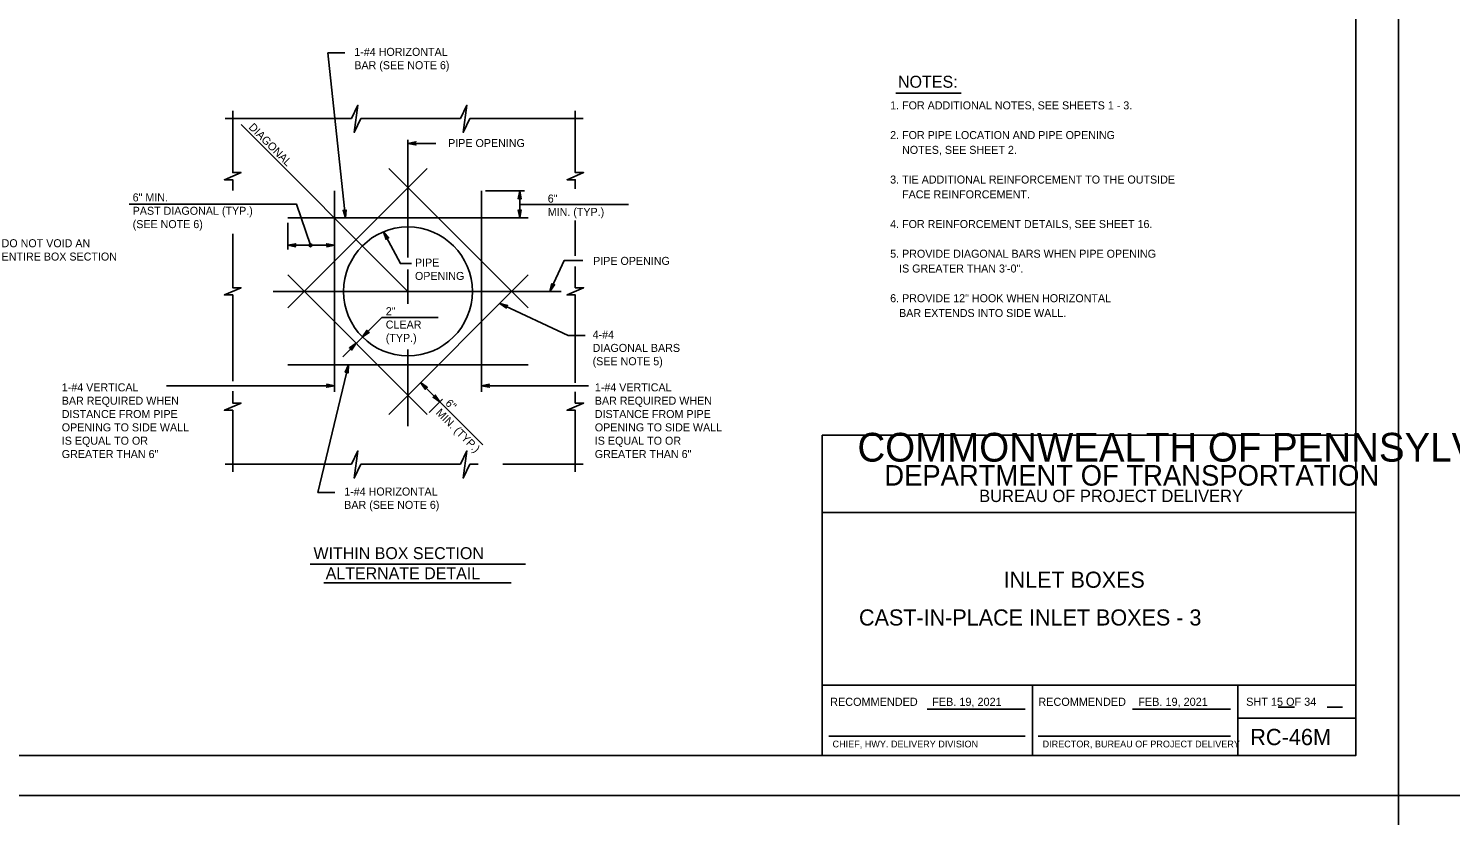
# Model space of a CAD drawing. Extents: x -6420 to 49575, y -4552 to 11624.
# Drawn here: x 172 to 1921, y 5753 to 6721 of the extents above; entities that cross this region are included whole.
import ezdxf

# ---------------------------------------------------------------- set-up
doc = ezdxf.new("R2010")
doc.units = 0
doc.layers.add('1', color=7, linetype='Continuous')
doc.layers.add('PLT-BNDY', color=7, linetype='Continuous')

msp = doc.modelspace()

# ---------------------------------------------------------------- linework, layer by layer
at = {"layer": '1'}
for p, q in [((540.5, 6690.8), (561.3, 6690.8)), ((540.5, 6690.8), (561.9, 6487.6)), ((1238.9, 6640.9), (1319.3, 6640.9)), ((413.9, 6609.8), (569.6, 6609.8)), ((638.9, 6397.3), (433.8, 6602.5)), ((581.1, 6609.8), (703.6, 6609.8)), ((715.1, 6609.8), (854.2, 6609.8)), ((638.9, 6438.8), (638.9, 6583.5)), ((638.9, 6579.3), (673, 6579.3)), ((662.5, 6548.5), (491, 6377.1)), ((786.8, 6377.1), (615.4, 6548.5)), ((548.7, 6273.7), (548.7, 6520.9)), ((729.2, 6273.7), (729.2, 6520.9)), ((734.3, 6520.9), (782.3, 6520.9)), ((776.3, 6520.9), (776.3, 6487.6)), ((776.3, 6504.3), (910.2, 6504.3)), ((786.8, 6487.6), (491, 6487.6)), ((491, 6481.8), (491, 6448.9)), ((548.7, 6454), (491, 6454)), ((638.9, 6382.2), (638.9, 6424.3)), ((662.5, 6246.1), (491, 6417.5)), ((786.8, 6417.5), (615.4, 6246.1)), ((473, 6397.3), (827.3, 6397.3)), ((836, 6343.1), (751.9, 6382.6)), ((558.7, 6317), (606.9, 6365.3)), ((606.9, 6365.3), (676, 6365.3)), ((836, 6343.1), (856.8, 6343.1)), ((638.9, 6231.5), (638.9, 6325.7)), ((786.8, 6307), (491, 6307)), ((528.2, 6150.2), (565.8, 6307)), ((548.7, 6281.3), (341.8, 6281.3)), ((654.5, 6285.1), (731.1, 6208.5)), ((729.2, 6281.3), (861.1, 6281.3)), ((664.9, 6248.5), (681.3, 6264.9)), ((413.9, 6184.8), (569.6, 6184.8)), ((581.1, 6184.8), (703.6, 6184.8)), ((715.1, 6184.8), (725.3, 6184.8)), ((755.4, 6184.8), (854.2, 6184.8)), ((528.2, 6150.2), (548.9, 6150.2)), ((518.6, 6062), (783.3, 6062)), ((535.4, 6038.9), (765.9, 6038.9)), ((1277.5, 5883.7), (1397.9, 5883.7)), ((1530.1, 5883.7), (1650.5, 5883.7)), ((1709.2, 5886.3), (1729.4, 5886.3)), ((1769.6, 5886.3), (1788.4, 5886.3)), ((1156.4, 5850.6), (1397.9, 5850.6)), ((1414.1, 5850.6), (1650.5, 5850.6))]:
    msp.add_line(p, q, dxfattribs=at)
for points in [[(1804.7, 5826.7), (1804.7, 7677), (-774, 7677), (-774, 5826.7), (1804.7, 5826.7), (1804.7, 5913.1), (1148.5, 5913.1), (1148.5, 6125.3), (1804.7, 6125.3), (1804.7, 6220.4), (1148.5, 6220.4), (1148.5, 5826.7), (1407.1, 5826.7), (1407.1, 5913.1), (1407.1, 5826.7), (1659.7, 5826.7), (1659.7, 5913.1), (1659.7, 5872.7), (1804.7, 5872.7)], [(423.4, 6619.3), (423.4, 6543.4), (433.7, 6543.4), (413.2, 6534.6), (423.4, 6534.6), (423.4, 6521.2)], [(581.1, 6609.8), (572.8, 6592.8), (577.3, 6626.1), (569.6, 6609.8)], [(715.1, 6609.8), (706.8, 6592.8), (711.3, 6626.1), (703.6, 6609.8)], [(844.7, 6619.3), (844.7, 6543.4), (854.9, 6543.4), (834.5, 6534.6), (844.7, 6534.6), (844.7, 6523.5)], [(638.9, 6579.3), (648.7, 6581.2), (648.3, 6580.9), (648, 6580.6), (647.8, 6580.3), (647.6, 6580), (647.5, 6579.7), (647.5, 6579.3), (647.5, 6579), (647.6, 6578.7), (647.8, 6578.3), (648, 6578), (648.3, 6577.7), (648.7, 6577.5), (638.9, 6579.3), (648.3, 6577.7), (648, 6578), (638.9, 6579.3), (647.8, 6578.3), (647.6, 6578.7), (638.9, 6579.3), (647.5, 6579), (647.5, 6579.3), (638.9, 6579.3), (647.5, 6579.7), (647.6, 6580), (638.9, 6579.3), (647.8, 6580.3), (648, 6580.6), (638.9, 6579.3), (648.3, 6580.9)], [(776.3, 6520.9), (778.1, 6511.1), (777.9, 6511.5), (777.6, 6511.9), (777.3, 6512.1), (777, 6512.3), (776.6, 6512.3), (776.3, 6512.4), (776, 6512.3), (775.7, 6512.3), (775.3, 6512.1), (775, 6511.9), (774.7, 6511.5), (774.5, 6511.1), (776.3, 6520.9), (774.7, 6511.5), (775, 6511.9), (776.3, 6520.9), (775.3, 6512.1), (775.7, 6512.3), (776.3, 6520.9), (776, 6512.3), (776.3, 6512.4), (776.3, 6520.9), (776.6, 6512.3), (777, 6512.3), (776.3, 6520.9), (777.3, 6512.1), (777.6, 6511.9), (776.3, 6520.9), (777.9, 6511.5)], [(519, 6454), (501.6, 6504.6), (296.1, 6504.6)], [(561.9, 6487.6), (559.1, 6497.1), (559.4, 6496.8), (559.7, 6496.4), (560, 6496.3), (560.4, 6496.1), (560.7, 6496.1), (561, 6496.1), (561.4, 6496.2), (561.7, 6496.2), (562, 6496.5), (562.3, 6496.7), (562.5, 6497.1), (562.7, 6497.5), (561.9, 6487.6), (562.5, 6497.1), (562.3, 6496.7), (561.9, 6487.6), (562, 6496.5), (561.7, 6496.2), (561.9, 6487.6), (561.4, 6496.2), (561, 6496.1), (561.9, 6487.6), (560.7, 6496.1), (560.4, 6496.1), (561.9, 6487.6), (560, 6496.3), (559.7, 6496.4), (561.9, 6487.6), (559.4, 6496.8)], [(776.3, 6487.6), (774.5, 6497.4), (774.7, 6497), (775, 6496.6), (775.3, 6496.4), (775.7, 6496.2), (776, 6496.2), (776.3, 6496.1), (776.6, 6496.2), (777, 6496.2), (777.3, 6496.4), (777.6, 6496.6), (777.9, 6497), (778.1, 6497.4), (776.3, 6487.6), (777.9, 6497), (777.6, 6496.6), (776.3, 6487.6), (777.3, 6496.4), (777, 6496.2), (776.3, 6487.6), (776.6, 6496.2), (776.3, 6496.1), (776.3, 6487.6), (776, 6496.2), (775.7, 6496.2), (776.3, 6487.6), (775.3, 6496.4), (775, 6496.6), (776.3, 6487.6), (774.7, 6497)], [(844.7, 6484.3), (844.7, 6440.9)], [(423.4, 6467.9), (423.4, 6401.7), (433.7, 6401.7), (413.2, 6392.9), (423.4, 6392.9), (423.4, 6286.9)], [(491, 6454), (500.8, 6455.8), (500.4, 6455.5), (500.1, 6455.3), (499.9, 6455), (499.7, 6454.6), (499.6, 6454.3), (499.6, 6454), (499.6, 6453.6), (499.7, 6453.3), (499.9, 6453), (500.1, 6452.7), (500.4, 6452.4), (500.8, 6452.1), (491, 6454), (500.4, 6452.4), (500.1, 6452.7), (491, 6454), (499.9, 6453), (499.7, 6453.3), (491, 6454), (499.6, 6453.6), (499.6, 6454), (491, 6454), (499.6, 6454.3), (499.7, 6454.6), (491, 6454), (499.9, 6455), (500.1, 6455.3), (491, 6454), (500.4, 6455.5)], [(548.7, 6454), (538.9, 6452.1), (539.2, 6452.4), (539.6, 6452.7), (539.8, 6453), (540, 6453.3), (540.1, 6453.6), (540.1, 6454), (540.1, 6454.3), (540, 6454.6), (539.8, 6455), (539.6, 6455.3), (539.2, 6455.5), (538.9, 6455.8), (548.7, 6454), (539.2, 6455.5), (539.6, 6455.3), (548.7, 6454), (539.8, 6455), (540, 6454.6), (548.7, 6454), (540.1, 6454.3), (540.1, 6454), (548.7, 6454), (540.1, 6453.6), (540, 6453.3), (548.7, 6454), (539.8, 6453), (539.6, 6452.7), (548.7, 6454), (539.2, 6452.4)], [(609, 6470.6), (629.5, 6431.5), (643.3, 6431.5)], [(609, 6470.6), (615.2, 6462.8), (614.8, 6463.1), (614.3, 6463.3), (614, 6463.3), (613.6, 6463.3), (613.3, 6463.2), (613, 6463.1), (612.7, 6462.9), (612.4, 6462.7), (612.2, 6462.4), (612, 6462.1), (612, 6461.6), (611.9, 6461.2), (609, 6470.6), (612, 6461.6), (612, 6462.1), (609, 6470.6), (612.2, 6462.4), (612.4, 6462.7), (609, 6470.6), (612.7, 6462.9), (613, 6463.1), (609, 6470.6), (613.3, 6463.2), (613.6, 6463.3), (609, 6470.6), (614, 6463.3), (614.3, 6463.3), (609, 6470.6), (614.8, 6463.1)], [(813.5, 6397.3), (830.9, 6435.1), (854.1, 6435.1)], [(844.7, 6427.9), (844.7, 6401.7), (854.9, 6401.7), (834.5, 6392.9), (844.7, 6392.9), (844.7, 6285)], [(813.5, 6397.3), (815.9, 6406.9), (816, 6406.4), (816.1, 6406), (816.3, 6405.7), (816.5, 6405.4), (816.8, 6405.2), (817.1, 6405), (817.4, 6404.9), (817.7, 6404.8), (818.1, 6404.9), (818.5, 6404.9), (818.8, 6405.1), (819.2, 6405.4), (813.5, 6397.3), (818.8, 6405.1), (818.5, 6404.9), (813.5, 6397.3), (818.1, 6404.9), (817.7, 6404.8), (813.5, 6397.3), (817.4, 6404.9), (817.1, 6405), (813.5, 6397.3), (816.8, 6405.2), (816.5, 6405.4), (813.5, 6397.3), (816.3, 6405.7), (816.1, 6406), (813.5, 6397.3), (816, 6406.4)], [(751.9, 6382.6), (761.5, 6380.1), (761.1, 6380), (760.6, 6380), (760.3, 6379.7), (760, 6379.5), (759.8, 6379.3), (759.6, 6379), (759.5, 6378.7), (759.5, 6378.3), (759.5, 6378), (759.5, 6377.6), (759.8, 6377.2), (760, 6376.8), (751.9, 6382.6), (759.8, 6377.2), (759.5, 6377.6), (751.9, 6382.6), (759.5, 6378), (759.5, 6378.3), (751.9, 6382.6), (759.5, 6378.7), (759.6, 6379), (751.9, 6382.6), (759.8, 6379.3), (760, 6379.5), (751.9, 6382.6), (760.3, 6379.7), (760.6, 6380), (751.9, 6382.6), (761.1, 6380)], [(583, 6341.3), (588.6, 6349.5), (588.5, 6349.1), (588.4, 6348.6), (588.5, 6348.3), (588.6, 6347.9), (588.8, 6347.6), (589, 6347.4), (589.3, 6347.2), (589.5, 6347), (589.9, 6346.9), (590.3, 6346.8), (590.7, 6346.9), (591.2, 6346.9), (583, 6341.3), (590.7, 6346.9), (590.3, 6346.8), (583, 6341.3), (589.9, 6346.9), (589.5, 6347), (583, 6341.3), (589.3, 6347.2), (589, 6347.4), (583, 6341.3), (588.8, 6347.6), (588.6, 6347.9), (583, 6341.3), (588.5, 6348.3), (588.4, 6348.6), (583, 6341.3), (588.5, 6349.1)], [(575.1, 6333.5), (569.5, 6325.2), (569.6, 6325.7), (569.6, 6326.2), (569.5, 6326.5), (569.4, 6326.9), (569.3, 6327.2), (569.1, 6327.4), (568.8, 6327.6), (568.5, 6327.8), (568.2, 6327.9), (567.8, 6328), (567.3, 6327.9), (566.9, 6327.8), (575.1, 6333.5), (567.3, 6327.9), (567.8, 6328), (575.1, 6333.5), (568.2, 6327.9), (568.5, 6327.8), (575.1, 6333.5), (568.8, 6327.6), (569.1, 6327.4), (575.1, 6333.5), (569.3, 6327.2), (569.4, 6326.9), (575.1, 6333.5), (569.5, 6326.5), (569.6, 6326.2), (575.1, 6333.5), (569.6, 6325.7)], [(565.8, 6307), (565.3, 6297.1), (565.2, 6297.5), (565, 6297.9), (564.7, 6298.2), (564.5, 6298.5), (564.1, 6298.6), (563.8, 6298.7), (563.5, 6298.8), (563.2, 6298.8), (562.8, 6298.7), (562.4, 6298.5), (562.1, 6298.2), (561.8, 6297.9), (565.8, 6307), (562.1, 6298.2), (562.4, 6298.5), (565.8, 6307), (562.8, 6298.7), (563.2, 6298.8), (565.8, 6307), (563.5, 6298.8), (563.8, 6298.7), (565.8, 6307), (564.1, 6298.6), (564.5, 6298.5), (565.8, 6307), (564.7, 6298.2), (565, 6297.9), (565.8, 6307), (565.2, 6297.5)], [(548.7, 6281.3), (538.9, 6283.1), (539.2, 6282.8), (539.6, 6282.6), (539.8, 6282.3), (540, 6281.9), (540.1, 6281.6), (540.1, 6281.3), (540.1, 6280.9), (540, 6280.6), (539.8, 6280.3), (539.6, 6280), (539.2, 6279.7), (538.9, 6279.4), (548.7, 6281.3), (539.2, 6279.7), (539.6, 6280), (548.7, 6281.3), (539.8, 6280.3), (540, 6280.6), (548.7, 6281.3), (540.1, 6280.9), (540.1, 6281.3), (548.7, 6281.3), (540.1, 6281.6), (540, 6281.9), (548.7, 6281.3), (539.8, 6282.3), (539.6, 6282.6), (548.7, 6281.3), (539.2, 6282.8)], [(654.5, 6285.1), (662.7, 6279.5), (662.2, 6279.6), (661.8, 6279.7), (661.4, 6279.6), (661, 6279.5), (660.8, 6279.3), (660.5, 6279.1), (660.3, 6278.8), (660.1, 6278.6), (660, 6278.2), (659.9, 6277.8), (660, 6277.4), (660.1, 6276.9), (654.5, 6285.1), (660, 6277.4), (659.9, 6277.8), (654.5, 6285.1), (660, 6278.2), (660.1, 6278.6), (654.5, 6285.1), (660.3, 6278.8), (660.5, 6279.1), (654.5, 6285.1), (660.8, 6279.3), (661, 6279.5), (654.5, 6285.1), (661.4, 6279.6), (661.8, 6279.7), (654.5, 6285.1), (662.2, 6279.6)], [(729.2, 6281.3), (739, 6283.1), (738.6, 6282.8), (738.2, 6282.6), (738.1, 6282.3), (737.9, 6281.9), (737.8, 6281.6), (737.7, 6281.3), (737.8, 6280.9), (737.9, 6280.6), (738.1, 6280.3), (738.2, 6280), (738.6, 6279.7), (739, 6279.4), (729.2, 6281.3), (738.6, 6279.7), (738.2, 6280), (729.2, 6281.3), (738.1, 6280.3), (737.9, 6280.6), (729.2, 6281.3), (737.8, 6280.9), (737.7, 6281.3), (729.2, 6281.3), (737.8, 6281.6), (737.9, 6281.9), (729.2, 6281.3), (738.1, 6282.3), (738.2, 6282.6), (729.2, 6281.3), (738.6, 6282.8)], [(423.4, 6274.7), (423.4, 6260), (433.7, 6260), (413.2, 6251.2), (423.4, 6251.2), (423.4, 6175.4)], [(678, 6261.6), (669.8, 6267.2), (670.3, 6267.1), (670.7, 6267), (671.1, 6267.1), (671.4, 6267.2), (671.7, 6267.4), (672, 6267.6), (672.2, 6267.9), (672.4, 6268.2), (672.5, 6268.5), (672.6, 6268.9), (672.5, 6269.3), (672.4, 6269.8), (678, 6261.6), (672.5, 6269.3), (672.6, 6268.9), (678, 6261.6), (672.5, 6268.5), (672.4, 6268.2), (678, 6261.6), (672.2, 6267.9), (672, 6267.6), (678, 6261.6), (671.7, 6267.4), (671.4, 6267.2), (678, 6261.6), (671.1, 6267.1), (670.7, 6267), (678, 6261.6), (670.3, 6267.1)], [(844.7, 6273.8), (844.7, 6260), (854.9, 6260), (834.5, 6251.2), (844.7, 6251.2), (844.7, 6175.4)], [(581.1, 6184.8), (572.8, 6167.8), (577.3, 6201.1), (569.6, 6184.8)], [(715.1, 6184.8), (706.8, 6167.8), (711.3, 6201.1), (703.6, 6184.8)]]:
    msp.add_lwpolyline(points, dxfattribs=at)
for centre, radius in [((638.9, 6397.3), 79.2), ((519, 6454), 1.74), ((519, 6454), 0.868)]:
    msp.add_circle(centre, radius, dxfattribs=at)
at = {"layer": 'PLT-BNDY'}
for points in [[(-902, 7726.3), (1857.2, 7726.3), (1857.2, 5777.4), (-902, 5777.4)], [(1857.2, 7726.3), (4616.4, 7726.3), (4616.4, 5777.4), (1857.2, 5777.4)], [(-902, 5777.4), (1857.2, 5777.4), (1857.2, 3828.6), (-902, 3828.6)]]:
    msp.add_lwpolyline(points, close=True, dxfattribs=at)

# ---------------------------------------------------------------- texts
at = {"layer": '1'}
for s, height, p in [('1-#4 HORIZONTAL', 9.843, (572.9, 6686.9)), ('BAR (SEE NOTE 6)', 9.843, (572.9, 6670.5)), ('NOTES:', 14.76, (1241.5, 6647.7)), (' 1. FOR ADDITIONAL NOTES, SEE SHEETS 1 - 3.', 9.843, (1228.3, 6621.1)), (' 2. FOR PIPE LOCATION AND PIPE OPENING', 9.843, (1228.3, 6584.6)), ('  PIPE OPENING', 9.843, (681, 6574.8)), ('     NOTES, SEE SHEET 2.', 9.843, (1228.3, 6566.4)), (' 3. TIE ADDITIONAL REINFORCEMENT TO THE OUTSIDE', 9.843, (1228.3, 6529.9)), ('6" MIN.', 9.84, (300.3, 6507.9)), ('6"', 9.84, (810.8, 6506.5)), ('     FACE REINFORCEMENT.', 9.843, (1228.3, 6511.7)), ('PAST DIAGONAL (TYP.)', 9.843, (300.3, 6491.5)), ('MIN. (TYP.)', 9.843, (810.8, 6490.1)), ('(SEE NOTE 6)', 9.843, (300.3, 6475.1)), (' 4. FOR REINFORCEMENT DETAILS, SEE SHEET 16.', 9.843, (1228.3, 6475.2)), ('DO NOT VOID AN', 9.843, (139.1, 6451.6)), ('ENTIRE BOX SECTION', 9.843, (139.1, 6435.2)), ('PIPE', 9.84, (647.5, 6427.8)), ('  PIPE OPENING', 9.843, (859.3, 6429.9)), (' 5. PROVIDE DIAGONAL BARS WHEN PIPE OPENING', 9.843, (1228.3, 6438.7)), ('OPENING', 9.84, (647.5, 6411.4)), ('    IS GREATER THAN 3\'-0".', 9.843, (1228.3, 6420.5)), (' 6. PROVIDE 12" HOOK WHEN HORIZONTAL', 9.843, (1228.3, 6384)), ('2"', 9.84, (611.6, 6368)), ('    BAR EXTENDS INTO SIDE WALL.', 9.843, (1228.3, 6365.8)), ('CLEAR', 9.84, (611.6, 6351.6)), ('4-#4', 9.84, (866, 6339.3)), ('(TYP.)', 9.84, (611.6, 6335.2)), ('DIAGONAL BARS', 9.843, (866, 6322.9)), ('(SEE NOTE 5)', 9.843, (866, 6306.5)), ('1-#4 VERTICAL', 9.843, (213.1, 6274.4)), ('1-#4 VERTICAL', 9.843, (868.7, 6274.4)), ('BAR REQUIRED WHEN', 9.843, (213.1, 6258)), ('BAR REQUIRED WHEN', 9.843, (868.7, 6258)), ('DISTANCE FROM PIPE', 9.843, (213.1, 6241.6)), ('DISTANCE FROM PIPE', 9.843, (868.7, 6241.6)), ('OPENING TO SIDE WALL', 9.843, (213.1, 6225.2)), ('OPENING TO SIDE WALL', 9.843, (868.7, 6225.2)), ('IS EQUAL TO OR', 9.843, (213.1, 6208.8)), ('IS EQUAL TO OR', 9.843, (868.7, 6208.8)), ('COMMONWEALTH OF PENNSYLVANIA', 35.379, (1191.7, 6188)), ('GREATER THAN 6"', 9.843, (213.1, 6192.4)), ('GREATER THAN 6"', 9.843, (868.7, 6192.4)), ('DEPARTMENT OF TRANSPORTATION', 25.211, (1224.7, 6158.5)), ('1-#4 HORIZONTAL', 9.843, (560.5, 6146.3)), ('BAR (SEE NOTE 6)', 9.843, (560.5, 6129.9)), ('BUREAU OF PROJECT DELIVERY', 15.164, (1341.4, 6138.3)), ('WITHIN BOX SECTION', 14.69, (522.7, 6068.1)), ('ALTERNATE DETAIL', 14.69, (537.7, 6043.4)), ('INLET BOXES', 19.816, (1371.4, 6032.9)), ('CAST-IN-PLACE INLET BOXES - 3', 19.816, (1193.6, 5986.5)), ('RECOMMENDED', 10, (1158.1, 5887.7)), ('FEB. 19, 2021', 10, (1283.6, 5887.7)), ('RECOMMENDED', 10, (1414.2, 5887.7)), ('FEB. 19, 2021', 10, (1537.1, 5887.7)), ('SHT 15 OF 34', 10, (1669.8, 5887.8)), ('RC-46M', 20, (1674.7, 5839.4)), ('CHIEF, HWY. DELIVERY DIVISION', 8.333, (1161.1, 5836.6)), ('DIRECTOR, BUREAU OF PROJECT DELIVERY', 8.333, (1419.4, 5836.6))]:
    msp.add_text(s, height=height, dxfattribs=at).set_placement(p)
for s, height, p in [('DIAGONAL', 9.84, (442.2, 6598.4)), ('6"', 9.84, (684.1, 6258.9)), ('MIN. (TYP.)', 9.843, (672.5, 6247.3))]:
    msp.add_text(s, height=height, rotation=315, dxfattribs=at).set_placement(p)

doc.saveas('drawing.dxf')
